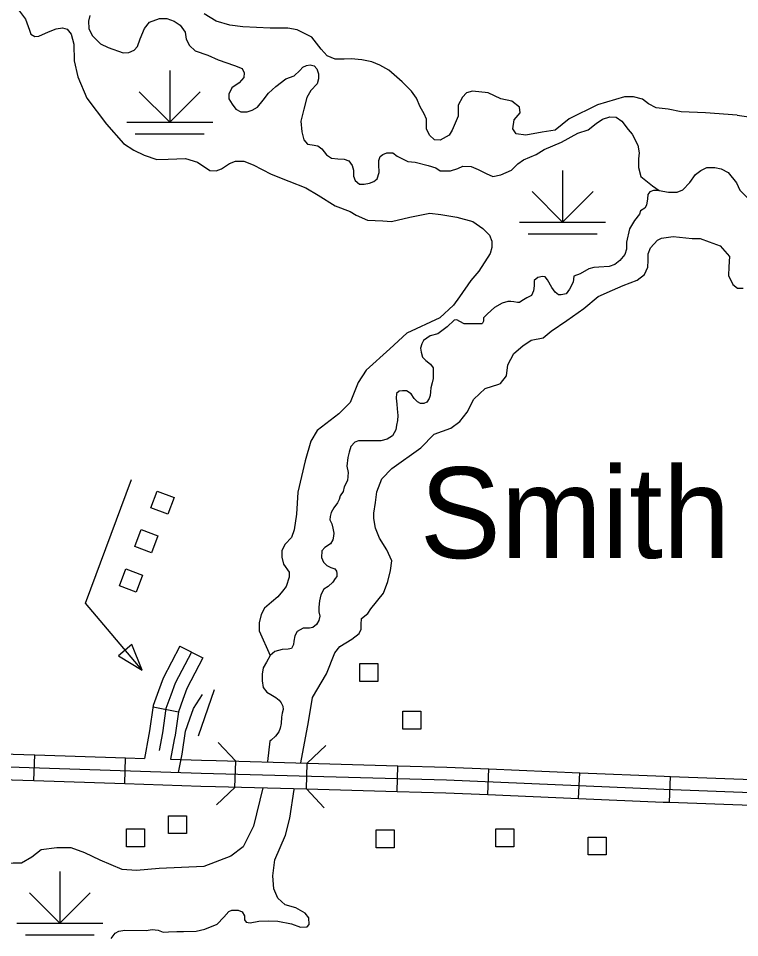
# Model space of a CAD drawing. Extents: x 1084508 to 1142749, y 1057638 to 1093403.
# Drawn here: x 1123911 to 1125227, y 1089107 to 1090783 of the extents above; entities that cross this region are included whole.
import ezdxf

# ---------------------------------------------------------------- set-up
doc = ezdxf.new("R2010")
doc.units = 0
for name, color, linetype in [('Level 24', 7, 'Continuous'), ('Level 32', 7, 'Continuous'), ('Level 35', 7, 'Continuous'), ('Level 38', 7, 'Continuous'), ('Level 44', 7, 'Continuous'), ('Level 47', 7, 'Continuous'), ('Level 56', 7, 'Continuous')]:
    doc.layers.add(name, color=color, linetype=linetype)

msp = doc.modelspace()

# ---------------------------------------------------------------- linework, layer by layer
at = {"layer": 'Level 32'}
for p, q in [((1124206, 1089638.8), (1124247.7, 1089617.1)), ((1124157.1, 1089527.9), (1124203.4, 1089519.1)), ((1123939.7, 1089393.6), (1123941.2, 1089440.6)), ((1124105.3, 1089388.2), (1124106.8, 1089435.3)), ((1124306.5, 1089381.7), (1124307.8, 1089428.7)), ((1124436.7, 1089378.3), (1124438, 1089425.4)), ((1124602.4, 1089373.7), (1124603.7, 1089420.7)), ((1124767.7, 1089368), (1124769.7, 1089415)), ((1124933.3, 1089361), (1124935.2, 1089408)), ((1125099, 1089354), (1125100.7, 1089401.1))]:
    msp.add_line(p, q, dxfattribs=at)
for points in [[(1124206, 1089638.8), (1124175.7, 1089580.5), (1124167.2, 1089557.4), (1124157.4, 1089530.6), (1124150.8, 1089484.4), (1124149.5, 1089477.4)], [(1124226.9, 1089627.9), (1124197.3, 1089571), (1124189.3, 1089549.3), (1124180.4, 1089524.8), (1124174.1, 1089480.6), (1124167.9, 1089448.2)], [(1124247.7, 1089617.1), (1124218.8, 1089561.4), (1124211.4, 1089541.3), (1124203.4, 1089519.1), (1124197.3, 1089476.7), (1124195.8, 1089468.6)], [(1124203.6, 1089408.6), (1124209.9, 1089441.5), (1124216, 1089483.9), (1124224, 1089506.1), (1124231.1, 1089525.2), (1124247.2, 1089550.4)], [(1120956.4, 1089528.3), (1121210.7, 1089523), (1121380.4, 1089514.7), (1121609.7, 1089503.3), (1121704.6, 1089501.4), (1121790.8, 1089497.2), (1122045.2, 1089479), (1122189.8, 1089475.2), (1122606.3, 1089464.5), (1122980.3, 1089447.4), (1123145.4, 1089445.1), (1123312.5, 1089438.7), (1123573.3, 1089431.5), (1123801.5, 1089421.6), (1124244.8, 1089407.2), (1124692.1, 1089394.7), (1125088.4, 1089378), (1125359.1, 1089367.9), (1125395.1, 1089365.9), (1125402.3, 1089364.6), (1125406.7, 1089363), (1125409.3, 1089361.8)], [(1124149.5, 1089477.4), (1124141.3, 1089434.1)], [(1124195.8, 1089468.6), (1124188.9, 1089432.6)], [(1123754.1, 1089447.2), (1123802.4, 1089445.1), (1123941.2, 1089440.6)], [(1123941.2, 1089440.6), (1124106.8, 1089435.3)], [(1124106.8, 1089435.3), (1124141.3, 1089434.1)], [(1124188.9, 1089432.6), (1124245.5, 1089430.8), (1124272.4, 1089430)], [(1124272.4, 1089430), (1124438, 1089425.4)], [(1124438, 1089425.4), (1124603.7, 1089420.7)], [(1124603.7, 1089420.7), (1124692.9, 1089418.2), (1124769.7, 1089415)], [(1124769.7, 1089415), (1124935.2, 1089408)], [(1124935.2, 1089408), (1125089.4, 1089401.5), (1125100.7, 1089401.1)], [(1123773.8, 1089399.2), (1123800.6, 1089398.1), (1123939.7, 1089393.6)], [(1123939.7, 1089393.6), (1124105.3, 1089388.2)], [(1125100.7, 1089401.1), (1125266.3, 1089394.9)], [(1124105.3, 1089388.2), (1124244.1, 1089383.7), (1124271, 1089383)], [(1124271, 1089383), (1124436.7, 1089378.3)], [(1124436.7, 1089378.3), (1124602.4, 1089373.7)], [(1124602.4, 1089373.7), (1124691.2, 1089371.2), (1124767.7, 1089368)], [(1124767.7, 1089368), (1124933.3, 1089361)], [(1124933.3, 1089361), (1125087.5, 1089354.5), (1125099, 1089354)], [(1125099, 1089354), (1125264.6, 1089347.9)]]:
    msp.add_lwpolyline(points, dxfattribs=at)
at = {"layer": 'Level 35'}
for points in [[(1124041.8, 1090788.3), (1124039.4, 1090777.8), (1124040, 1090764.8), (1124046.2, 1090751.8), (1124061, 1090736.4), (1124075.2, 1090729.6), (1124102.4, 1090720.3), (1124112.9, 1090720.9), (1124122.8, 1090725.2), (1124128.4, 1090731.4), (1124133.3, 1090745.7), (1124141.4, 1090764.8), (1124150.7, 1090776), (1124168.6, 1090782.8), (1124182.2, 1090782.8), (1124195.8, 1090777.8), (1124206.7, 1090770.7), (1124215.4, 1090757.7), (1124217.2, 1090745.3), (1124223.4, 1090733.5), (1124233.9, 1090723.6), (1124256.8, 1090715.6), (1124276, 1090707.5), (1124305.7, 1090697), (1124319.3, 1090691.5), (1124323, 1090683.4), (1124322.4, 1090675.4), (1124314.3, 1090665.5)], [(1124314.3, 1090665.5), (1124300.7, 1090656.2), (1124295.2, 1090645.1), (1124295.2, 1090636.4), (1124301.3, 1090626.5), (1124308.1, 1090617.2), (1124317.4, 1090612.9), (1124328.6, 1090612.9), (1124337.8, 1090615.4), (1124347.7, 1090620.9), (1124357.6, 1090633.9), (1124367.5, 1090646.9), (1124381.1, 1090658.7), (1124399, 1090672.9), (1124414.5, 1090678.5), (1124425, 1090687.8), (1124430, 1090693.9), (1124436.8, 1090697), (1124443.6, 1090698.3), (1124451, 1090696.4), (1124455.9, 1090690.8), (1124459, 1090681.6), (1124459, 1090672.9), (1124456.2, 1090663.9), (1124445.1, 1090651.5), (1124437.7, 1090638.5), (1124432.1, 1090617.5), (1124426.6, 1090595.8), (1124428.4, 1090576), (1124432.1, 1090561.8), (1124438.9, 1090553.8), (1124447, 1090552.5), (1124457.5, 1090550.7), (1124464.9, 1090545.1), (1124473.6, 1090534), (1124482.8, 1090528.4), (1124494, 1090527.1), (1124505.7, 1090526.5), (1124514.4, 1090523.4), (1124520.5, 1090514.8), (1124522.4, 1090506.1), (1124522.4, 1090495.6), (1124525.5, 1090487.6), (1124533.5, 1090480.7), (1124542.2, 1090480.7), (1124552.1, 1090482.6), (1124559.5, 1090485.7), (1124565.7, 1090490.6), (1124569.4, 1090501.8), (1124568.8, 1090516.6)], [(1124568.8, 1090516.6), (1124568.8, 1090524.1), (1124571.3, 1090530.9), (1124576.2, 1090534.6), (1124583.6, 1090537.7), (1124594.1, 1090537.7), (1124602.2, 1090532.1), (1124622, 1090522.2), (1124634.9, 1090521), (1124659.1, 1090514.8), (1124672.7, 1090510.4), (1124680.7, 1090504.9), (1124699.3, 1090504.9), (1124712.9, 1090509.2), (1124722.1, 1090513.5), (1124737, 1090512.9), (1124750, 1090507.4), (1124764.8, 1090499.9), (1124776.5, 1090495), (1124791.4, 1090497.5), (1124810.6, 1090506.1), (1124822.3, 1090517.9), (1124832.8, 1090525.3), (1124855.8, 1090534.6), (1124870.7, 1090543.9), (1124902.2, 1090557.5), (1124931.9, 1090573.5), (1124950.4, 1090579.7), (1124965.3, 1090591.5), (1124977, 1090599.5), (1124990, 1090603.2), (1125001.8, 1090602.6), (1125012.3, 1090595.8), (1125023.4, 1090580.4), (1125030.8, 1090571.7), (1125041.3, 1090551.9), (1125043.8, 1090537.7), (1125042.6, 1090527.1), (1125042.6, 1090511.1), (1125046.9, 1090495), (1125067.9, 1090477.7), (1125080.3, 1090469), (1125097, 1090465.9), (1125113.1, 1090465.9), (1125123.6, 1090470.2), (1125135.9, 1090483.8), (1125146.4, 1090498.1), (1125156.3, 1090505.5), (1125166.9, 1090511.1), (1125181.7, 1090511.1), (1125193.4, 1090508.6), (1125205.8, 1090501.8)], [(1125205.8, 1090501.8), (1125221.3, 1090483.2), (1125227.5, 1090469.6), (1125238.6, 1090458.5), (1125268.3, 1090429.8), (1125355.9, 1090396.9)], [(1125080.3, 1090469), (1125069.8, 1090469.1), (1125063.3, 1090466.9), (1125059.6, 1090461.9), (1125058.8, 1090454.3), (1125056.9, 1090442.2), (1125053.9, 1090436.9), (1125045.9, 1090431.9), (1125044.4, 1090426.2), (1125035.3, 1090414.4), (1125026.1, 1090399.2), (1125020.4, 1090374.9), (1125020.8, 1090362), (1125017.4, 1090352.5), (1125008.7, 1090341.5), (1124999.6, 1090334.3), (1124988.9, 1090330.9), (1124970.3, 1090329.4), (1124961.2, 1090329), (1124952.1, 1090326.7), (1124935.8, 1090317.2), (1124924.8, 1090313), (1124923.3, 1090302.4), (1124916.8, 1090289.1), (1124910.3, 1090281.1), (1124901.6, 1090278.8), (1124896.3, 1090279.2), (1124890.2, 1090284.2), (1124884.5, 1090292.5), (1124876.6, 1090306.2), (1124872, 1090311.9), (1124867.4, 1090312.6), (1124859.1, 1090310.7), (1124852.3, 1090305), (1124851.9, 1090295.2), (1124851.1, 1090286.4), (1124847.3, 1090277.7), (1124839, 1090273.5), (1124829.5, 1090268.2), (1124825.3, 1090265.2), (1124821.9, 1090265.2), (1124815.1, 1090266.3), (1124809.4, 1090267.1), (1124804, 1090267.1), (1124793.8, 1090263.6), (1124779.7, 1090256), (1124766.8, 1090244.3), (1124759.6, 1090237.4), (1124759.6, 1090231), (1124758.1, 1090227.6)], [(1124758.1, 1090227.6), (1124756.6, 1090226.4), (1124747.5, 1090226.4), (1124740.6, 1090226), (1124731.5, 1090226), (1124724.3, 1090226), (1124716.7, 1090230.6), (1124711, 1090233.3), (1124706.5, 1090232.9), (1124693.2, 1090220.7), (1124676.5, 1090208.2), (1124662.3, 1090204.4), (1124650.3, 1090196), (1124647.3, 1090189.8), (1124645, 1090181.6), (1124645.9, 1090174.8), (1124648.8, 1090165.3), (1124654.3, 1090159.1), (1124662.9, 1090152.4), (1124668, 1090146), (1124668.2, 1090141), (1124668.2, 1090131.5), (1124668, 1090126.6), (1124666.2, 1090118.4), (1124663.6, 1090109.4), (1124662.9, 1090102.5), (1124662.7, 1090095.7), (1124660.7, 1090089.9), (1124656.5, 1090083.1), (1124650.8, 1090080.8), (1124644.8, 1090081.1), (1124639.5, 1090083.7), (1124633.3, 1090089.9), (1124628, 1090098.7), (1124619.4, 1090104), (1124612.1, 1090104.3), (1124606.2, 1090103.4), (1124601.3, 1090099), (1124600.7, 1090090.6), (1124601.8, 1090079.5), (1124602, 1090071.1), (1124603.3, 1090059), (1124602.9, 1090049.9), (1124601.1, 1090041.3), (1124600, 1090032.9), (1124597.1, 1090027.4), (1124594, 1090022.1), (1124584.1, 1090015.9), (1124572.6, 1090013.2), (1124559.1, 1090012.8), (1124545.9, 1090012.8), (1124532, 1090012.8)], [(1124532, 1090012.8), (1124525.1, 1090010.6), (1124517.8, 1090002.6), (1124514.7, 1089992.5), (1124512.1, 1089982.7), (1124510.5, 1089966.8), (1124512.7, 1089955.3), (1124511.9, 1089940.5), (1124505.9, 1089929), (1124504.1, 1089920.6), (1124498.6, 1089912.7), (1124496.6, 1089906.1), (1124493.3, 1089899.9), (1124486.9, 1089890.6), (1124482, 1089882), (1124480.1, 1089875.1), (1124479.4, 1089869.1), (1124482.9, 1089861.6), (1124485.1, 1089853.5), (1124486.7, 1089844.4), (1124486.2, 1089838.9), (1124484.9, 1089832.5), (1124480.7, 1089825.4), (1124470.1, 1089818.3), (1124464.6, 1089812.1), (1124464.4, 1089800.2), (1124467.7, 1089791.8), (1124474.3, 1089785.8), (1124481.4, 1089782), (1124488.4, 1089779.4), (1124491.5, 1089775.6), (1124492, 1089771), (1124492, 1089765.7), (1124489.3, 1089762.1), (1124485.1, 1089755.5), (1124476.3, 1089747.1), (1124468.8, 1089742.5), (1124463, 1089732.3), (1124460.8, 1089721.5), (1124459.3, 1089709.5), (1124459.5, 1089701.1), (1124461.1, 1089693.6), (1124459.5, 1089685.7), (1124455.3, 1089677.9), (1124448.5, 1089672.6), (1124442.3, 1089671.5), (1124434.6, 1089671.7), (1124431, 1089671.7), (1124420, 1089665.1), (1124415.6, 1089657.2), (1124413.8, 1089647.9), (1124413.4, 1089641.7), (1124409.4, 1089634.2), (1124403.4, 1089632.9), (1124392.6, 1089632.6), (1124379.3, 1089628.9), (1124370.5, 1089621.8), (1124363.9, 1089609.4), (1124357.7, 1089599), (1124356.1, 1089587.3), (1124356.1, 1089575.6), (1124358.1, 1089563.2), (1124364.3, 1089555), (1124371.8, 1089550.4), (1124381.1, 1089545.3), (1124387.1, 1089540.4), (1124390.8, 1089535.1), (1124393.9, 1089529.4), (1124394.4, 1089523), (1124392.8, 1089516.8), (1124391.5, 1089509), (1124390.8, 1089497.5), (1124388.6, 1089489.4), (1124386.4, 1089482.7), (1124380.4, 1089474.8), (1124372.5, 1089467.1), (1124369.8, 1089465.7), (1124365.9, 1089428.5)], [(1124357.2, 1089380.5), (1124340.4, 1089310.8), (1124321.5, 1089273), (1124298.8, 1089256), (1124249.7, 1089237.1), (1124168.5, 1089233.3), (1124126.9, 1089229.5), (1124100.5, 1089231.4), (1124060.8, 1089248.4), (1124032.5, 1089261.7), (1124007.9, 1089271.1), (1123981.5, 1089271.1), (1123953.1, 1089267.3), (1123936.1, 1089254.1), (1123917.2, 1089242.8), (1123902.1, 1089242.8), (1123873.8, 1089240.9), (1123851.1, 1089235.2), (1123839.8, 1089222), (1123836, 1089193.6), (1123826.5, 1089154.7)]]:
    msp.add_lwpolyline(points, dxfattribs=at)
at = {"layer": 'Level 38'}
for points in [[(1124275.8, 1089463.1), (1124308.1, 1089428.8)], [(1124438, 1089425.4), (1124472.2, 1089457.7)], [(1124306.8, 1089381.8), (1124272.6, 1089349.4)], [(1124469.1, 1089344.1), (1124436.7, 1089378.3)]]:
    msp.add_lwpolyline(points, dxfattribs=at)
at = {"layer": 'Level 44'}
for p, q in [((1124187.4, 1090687.9), (1124187.4, 1090593.7)), ((1124187.4, 1090593.7), (1124131.9, 1090649.2)), ((1124187.4, 1090593.7), (1124242.9, 1090649.2)), ((1124109, 1090593.7), (1124265.9, 1090593.7)), ((1124124.6, 1090572.4), (1124250.2, 1090572.4)), ((1124904, 1090505.8), (1124904, 1090411.6)), ((1124904, 1090411.6), (1124848.5, 1090467.1)), ((1124904, 1090411.6), (1124959.5, 1090467.1)), ((1124825.5, 1090411.6), (1124982.5, 1090411.6)), ((1124841.2, 1090390.2), (1124966.8, 1090390.2)), ((1123987.1, 1089228), (1123987.1, 1089133.8)), ((1123987.1, 1089133.8), (1123931.6, 1089189.3)), ((1123987.1, 1089133.8), (1124042.6, 1089189.3)), ((1123908.7, 1089133.8), (1124065.6, 1089133.8)), ((1123924.4, 1089112.4), (1124049.9, 1089112.4))]:
    msp.add_line(p, q, dxfattribs=at)
at = {"layer": 'Level 47'}
for points in [[(1123911.8, 1090798.4), (1123924.5, 1090781.5), (1123931.4, 1090761.5), (1123934.1, 1090754.2), (1123941.4, 1090750.1), (1123948.7, 1090750.5), (1123966.5, 1090758.7), (1123980.1, 1090764.2), (1123992, 1090766), (1124000.2, 1090763.3), (1124007.5, 1090754.2), (1124012.3, 1090736.2), (1124013.2, 1090705.7), (1124020.1, 1090676.5), (1124036, 1090637.8), (1124072, 1090589.9), (1124103.4, 1090554.8), (1124122.1, 1090542.5), (1124140.8, 1090533.8), (1124164, 1090525.6), (1124184.6, 1090526.5), (1124216.5, 1090527.4), (1124238.3, 1090520.6), (1124260.7, 1090505.6), (1124272, 1090505.1), (1124282.1, 1090508.8), (1124296.7, 1090518.3), (1124307.6, 1090522.4), (1124314.4, 1090522.4), (1124322.6, 1090522.4), (1124339.9, 1090516), (1124372.7, 1090498.7), (1124404.6, 1090486), (1124435.7, 1090474), (1124458.5, 1090460.8), (1124489, 1090441.2), (1124516.3, 1090431.2), (1124527.7, 1090424.3), (1124548.2, 1090415.2), (1124576, 1090413.8), (1124592, 1090412.9), (1124625.2, 1090420.7), (1124662.1, 1090428)], [(1125222.2, 1090606.4), (1125164.8, 1090610.9), (1125120.1, 1090612.8), (1125096.4, 1090617.3), (1125074.5, 1090620.1), (1125060.9, 1090627.3), (1125049.9, 1090635.6), (1125033.5, 1090640.1), (1125017.1, 1090640.1), (1124967.9, 1090625.5), (1124916, 1090600), (1124890.4, 1090579), (1124866.7, 1090575.4), (1124836.7, 1090569.9), (1124819.4, 1090572.6), (1124813, 1090581.8), (1124815.7, 1090598.2), (1124826.6, 1090610.9), (1124825.7, 1090621), (1124811.2, 1090631.9), (1124791.1, 1090636.5), (1124768.3, 1090647.4), (1124739.9, 1090650.1), (1124728.9, 1090647.4), (1124721.7, 1090639.2), (1124713.5, 1090624.6), (1124713.5, 1090604.6), (1124702.5, 1090579), (1124697, 1090569.9), (1124680.6, 1090560.8), (1124670.6, 1090561.7), (1124661.5, 1090569.9), (1124656, 1090581.8), (1124656, 1090599.1), (1124651.5, 1090609.1), (1124644.2, 1090621.9), (1124637.8, 1090637.4), (1124628.7, 1090650.1), (1124611.4, 1090667.5), (1124586.8, 1090688.4), (1124570.4, 1090697.6), (1124555.8, 1090703.9), (1124537.6, 1090707.6), (1124518.4, 1090709.4), (1124505.7, 1090708.5), (1124489.3, 1090708.5), (1124474.7, 1090714.9), (1124463.7, 1090726.7), (1124446.4, 1090748.6), (1124420, 1090762.3), (1124402.7, 1090765), (1124370.8, 1090765), (1124320.7, 1090767.8), (1124297, 1090770.5), (1124272.4, 1090777.8), (1124250.5, 1090791.5)], [(1125222.2, 1090606.4), (1125256.7, 1090601.6), (1125278.6, 1090589.7), (1125302.6, 1090577.7), (1125347.5, 1090564.9)], [(1124662.1, 1090428), (1124682.2, 1090425.2), (1124711.4, 1090420.7), (1124740.1, 1090412.5), (1124758.7, 1090399.7), (1124770.6, 1090387.8), (1124775.2, 1090376.9), (1124775.2, 1090365.5), (1124772, 1090354.6), (1124751.5, 1090322.2), (1124736.9, 1090304.9), (1124715.9, 1090275.2), (1124705, 1090260.2), (1124679.9, 1090236.9), (1124619.8, 1090209.1), (1124588.8, 1090180.4), (1124545.9, 1090141.7), (1124530.9, 1090119.3), (1124516.8, 1090082.9), (1124495.8, 1090062.3), (1124456.6, 1090031.8), (1124444.8, 1090012.6), (1124434.3, 1089976.2), (1124421.1, 1089919.2), (1124418.4, 1089879.1), (1124414.3, 1089850.7), (1124409.7, 1089837), (1124397.8, 1089824.7), (1124391.9, 1089813.3), (1124391.9, 1089800.6), (1124394.7, 1089788.2), (1124405.1, 1089773.7), (1124405.1, 1089764.5), (1124399.7, 1089747.2), (1124393.3, 1089739), (1124384.6, 1089728.5), (1124373.2, 1089719), (1124360.5, 1089708), (1124354.1, 1089696.6), (1124350.5, 1089681.1), (1124350.5, 1089666.5), (1124370.5, 1089621.8)], [(1124426.8, 1089425.7), (1124440.5, 1089500.4), (1124447.8, 1089545.1), (1124473.3, 1089588.4), (1124488.4, 1089626.7), (1124497.9, 1089638.3), (1124519.8, 1089651.1), (1124533, 1089662), (1124536.7, 1089669.8), (1124536.7, 1089678), (1124537.1, 1089688.9), (1124549, 1089698), (1124554, 1089706.7), (1124577.2, 1089735.4), (1124585.4, 1089756.4), (1124590.4, 1089776.4), (1124592.7, 1089794), (1124583.6, 1089814.5), (1124569.9, 1089835.4), (1124562.6, 1089853.7), (1124559.9, 1089871.5), (1124559.9, 1089881), (1124562.6, 1089900.2), (1124565.4, 1089920.2), (1124574.5, 1089943.5), (1124592.3, 1089962.2), (1124645.6, 1090000), (1124669.9, 1090025.2), (1124700.4, 1090035.7), (1124716.3, 1090048), (1124730, 1090065.3), (1124741.9, 1090088.6), (1124762.8, 1090108.6), (1124787.9, 1090116.4), (1124790.6, 1090117.3), (1124802, 1090131.4), (1124804.3, 1090151.5), (1124815.2, 1090172), (1124831.6, 1090186.1), (1124846.7, 1090196.2), (1124868.5, 1090200.7), (1124883.1, 1090213), (1124911.8, 1090232), (1124942.8, 1090253.9), (1124968.8, 1090275.8), (1124995.2, 1090287.6), (1125014.3, 1090296.3), (1125040.3, 1090305.9), (1125053.2, 1090315.9), (1125059.5, 1090329.6), (1125060, 1090341.4), (1125060, 1090353.7), (1125064.1, 1090364.7), (1125077.3, 1090378.8), (1125084.2, 1090382.4), (1125105.6, 1090385.2), (1125140.2, 1090381.5), (1125155.2, 1090381.5), (1125171.6, 1090375.6), (1125191.7, 1090368.3), (1125208.6, 1090348.7), (1125207.2, 1090330), (1125206.7, 1090314.1), (1125214.5, 1090298.1), (1125223.1, 1090291.3), (1125233.2, 1090291.3)], [(1124384.6, 1089137.3), (1124409.6, 1089132.7), (1124426, 1089126.3), (1124437.9, 1089126.8), (1124442, 1089131.4), (1124441.1, 1089143.7), (1124434.7, 1089151.9), (1124417.4, 1089161.4), (1124398.2, 1089167.4), (1124384.6, 1089179.2), (1124377.3, 1089196.1), (1124375.4, 1089219.8), (1124379.1, 1089249.4), (1124398.7, 1089294.1), (1124406.4, 1089325), (1124414.4, 1089377.4)], [(1124080.5, 1089105.6), (1124088.2, 1089115.2), (1124094.6, 1089119.3), (1124105.6, 1089121.1), (1124144.3, 1089120.2), (1124155.2, 1089122.1), (1124166.2, 1089121.1), (1124175.3, 1089117.5), (1124185.3, 1089117.9), (1124200.3, 1089118.4), (1124212.6, 1089118.4), (1124235.9, 1089118.9), (1124251.4, 1089122.5), (1124273.7, 1089131.6), (1124286, 1089144.8), (1124295.1, 1089154.9), (1124300.6, 1089157.6), (1124309.7, 1089157.6), (1124312.4, 1089157.6), (1124319.3, 1089154.4), (1124323.8, 1089147.1), (1124323.8, 1089139.8), (1124327, 1089135.3), (1124334.3, 1089134.4), (1124350.2, 1089137.1), (1124368.2, 1089138.2), (1124384.6, 1089137.3)]]:
    msp.add_lwpolyline(points, dxfattribs=at)
at = {"layer": 'Level 56'}
for points in [[(1124137.4, 1089594.7), (1124033.6, 1089716.8), (1124117.7, 1089942.6)], [(1124239.8, 1089475.4), (1124269.3, 1089559.6)]]:
    msp.add_lwpolyline(points, dxfattribs=at)
for points in [[(1124183.8, 1089879.1), (1124153.2, 1089890.5), (1124164.6, 1089921.2), (1124195.3, 1089909.8)], [(1124154.4, 1089808.9), (1124123.8, 1089820.3), (1124135.2, 1089851), (1124165.8, 1089839.6)], [(1124126.3, 1089737.3), (1124095.7, 1089748.7), (1124107.1, 1089779.4), (1124137.8, 1089768.1)], [(1124118.5, 1089641.7), (1124094.1, 1089620.9), (1124137.4, 1089594.7)], [(1124534.5, 1089574.4), (1124534.5, 1089607), (1124567.3, 1089607), (1124567.3, 1089574.4)], [(1124612.6, 1089487.3), (1124612.6, 1089520), (1124645.4, 1089520), (1124645.4, 1089487.3)], [(1124185.3, 1089296.9), (1124185.3, 1089329.5), (1124218.1, 1089329.5), (1124218.1, 1089296.9)], [(1124108.6, 1089273.1), (1124108.6, 1089305.8), (1124141.3, 1089305.8), (1124141.3, 1089273.1)], [(1124782.4, 1089272.7), (1124782.4, 1089305.4), (1124815.1, 1089305.4), (1124815.1, 1089272.7)], [(1124564.2, 1089271.1), (1124564.2, 1089303.7), (1124597, 1089303.7), (1124597, 1089271.1)], [(1124950.7, 1089258), (1124950.7, 1089290.6), (1124983.5, 1089290.6), (1124983.5, 1089258)]]:
    msp.add_lwpolyline(points, close=True, dxfattribs=at)

# ---------------------------------------------------------------- texts
at = {"layer": 'Level 24'}
msp.add_text('Smith', height=165.73, dxfattribs=at).set_placement((1124643.5, 1089799.1))

doc.saveas('drawing.dxf')
